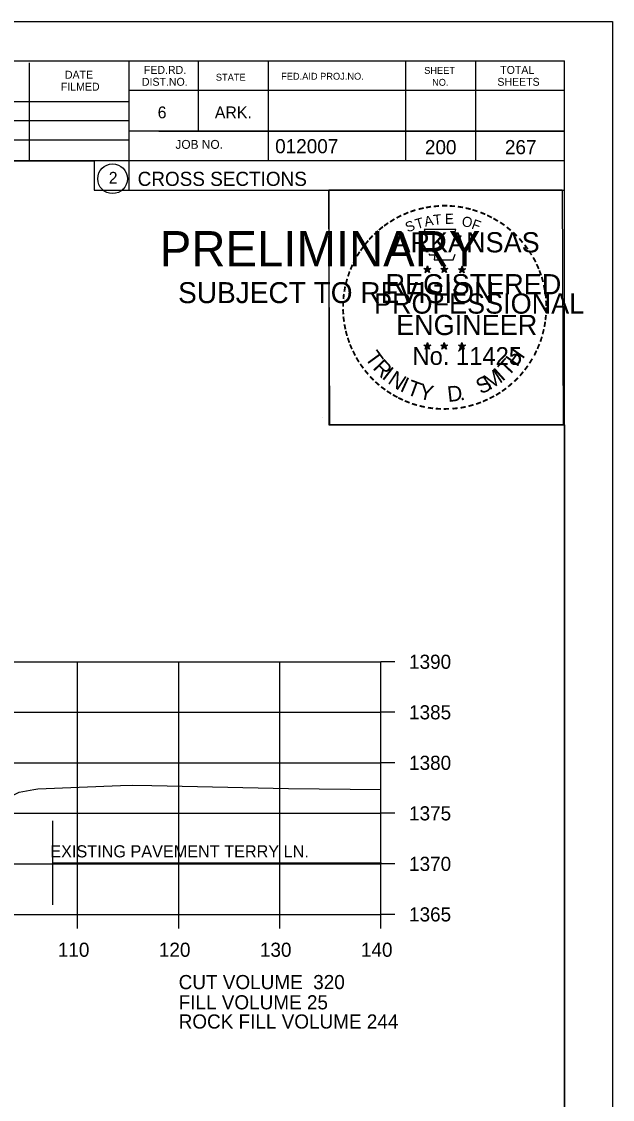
# Model space of a CAD drawing. Extents: x 1374311 to 1383814, y 384102 to 406278.
# Drawn here: x 1381733.1 to 1381791.6, y 395311.5 to 395418.2 of the extents above; entities that cross this region are included whole.
import ezdxf

# ---------------------------------------------------------------- set-up
doc = ezdxf.new("R2010")
doc.units = 0
for name, color, linetype in [('R_Axis', 7, 'Continuous'), ('R_Axis Annot', 7, 'Continuous'), ('R_Border', 7, 'Continuous'), ('R_Border PE', 7, 'Continuous'), ('R_Border Prem', 7, 'Continuous'), ('R_Exist Surface', 7, 'Continuous'), ('R_Grid', 7, 'Continuous'), ('R_No Plot', 7, 'Continuous'), ('R_Water', 7, 'Continuous')]:
    doc.layers.add(name, color=color, linetype=linetype)

msp = doc.modelspace()

# ---------------------------------------------------------------- linework, layer by layer
at = {"layer": 'R_Axis'}
for p, q in [((1381768.66, 395329.82), (1381768.66, 395354.82)), ((1381770.06, 395354.82), (1381768.66, 395354.82)), ((1381770.06, 395349.82), (1381768.66, 395349.82)), ((1381770.06, 395344.82), (1381768.66, 395344.82)), ((1381770.06, 395339.82), (1381768.66, 395339.82)), ((1381770.06, 395334.82), (1381768.66, 395334.82)), ((1381488.66, 395329.82), (1381768.66, 395329.82)), ((1381738.66, 395328.42), (1381738.66, 395329.82)), ((1381748.66, 395328.42), (1381748.66, 395329.82)), ((1381758.66, 395328.42), (1381758.66, 395329.82)), ((1381768.66, 395328.42), (1381768.66, 395329.82)), ((1381770.06, 395329.82), (1381768.66, 395329.82))]:
    msp.add_line(p, q, dxfattribs=at)
at = {"layer": 'R_Border'}
for p, q in [((1381470.66, 395414.28), (1381786.84, 395414.28)), ((1381733.88, 395404.4), (1381733.88, 395414.08)), ((1381743.74, 395414.28), (1381743.74, 395401.48)), ((1381750.58, 395414.28), (1381750.58, 395407.34)), ((1381757.52, 395414.28), (1381757.52, 395404.4)), ((1381771.1, 395414.28), (1381771.1, 395404.4)), ((1381778.04, 395414.28), (1381778.04, 395404.4)), ((1381786.84, 395208.82), (1381786.84, 395414.28)), ((1381786.84, 395411.34), (1381743.74, 395411.34)), ((1381786.84, 395411.36), (1381786.84, 395411.36)), ((1381704.58, 395410.26), (1381743.74, 395410.26)), ((1381704.58, 395408.4), (1381743.74, 395408.4)), ((1381704.58, 395406.46), (1381743.74, 395406.46)), ((1381786.84, 395407.34), (1381743.74, 395407.34)), ((1381746.7, 395407.34), (1381786.84, 395407.34)), ((1381786.84, 395404.4), (1381704.58, 395404.4)), ((1381743.74, 395401.48), (1381786.84, 395401.48))]:
    msp.add_line(p, q, dxfattribs=at)
msp.add_circle((1381742.12, 395402.62), 1.47, dxfattribs=at)
at = {"layer": 'R_Border PE'}
for p, q in [((1381772.92, 395393.74), (1381773.27, 395393.62)), ((1381772.92, 395393.74), (1381773.18, 395393.69)), ((1381772.92, 395393.74), (1381773.16, 395393.61)), ((1381773.06, 395393.33), (1381773.27, 395393.62)), ((1381773.06, 395393.33), (1381773.18, 395393.57)), ((1381773.06, 395393.33), (1381773.27, 395393.54)), ((1381773.27, 395393.99), (1381773.23, 395393.74)), ((1381773.27, 395393.62), (1381773.27, 395393.99)), ((1381773.27, 395393.99), (1381773.32, 395393.74)), ((1381773.62, 395393.74), (1381773.27, 395393.62)), ((1381773.48, 395393.33), (1381773.27, 395393.62)), ((1381773.48, 395393.33), (1381773.27, 395393.54)), ((1381773.62, 395393.74), (1381773.33, 395393.69)), ((1381773.48, 395393.33), (1381773.35, 395393.62)), ((1381773.62, 395393.74), (1381773.41, 395393.63)), ((1381774.59, 395393.74), (1381774.94, 395393.62)), ((1381774.59, 395393.74), (1381774.85, 395393.69)), ((1381774.59, 395393.74), (1381774.83, 395393.61)), ((1381774.73, 395393.33), (1381774.94, 395393.62)), ((1381774.73, 395393.33), (1381774.85, 395393.57)), ((1381774.73, 395393.33), (1381774.94, 395393.54)), ((1381774.94, 395393.99), (1381774.9, 395393.74)), ((1381774.94, 395393.62), (1381774.94, 395393.99)), ((1381774.94, 395393.99), (1381774.99, 395393.74)), ((1381775.29, 395393.74), (1381774.94, 395393.62)), ((1381775.15, 395393.33), (1381774.94, 395393.62)), ((1381775.15, 395393.33), (1381774.94, 395393.54)), ((1381775.29, 395393.74), (1381775, 395393.69)), ((1381775.15, 395393.33), (1381775.02, 395393.62)), ((1381775.29, 395393.74), (1381775.08, 395393.63)), ((1381776.36, 395393.72), (1381776.71, 395393.61)), ((1381776.36, 395393.72), (1381776.61, 395393.68)), ((1381776.36, 395393.72), (1381776.59, 395393.6)), ((1381776.49, 395393.32), (1381776.71, 395393.61)), ((1381776.49, 395393.32), (1381776.62, 395393.56)), ((1381776.49, 395393.32), (1381776.7, 395393.53)), ((1381776.71, 395393.98), (1381776.66, 395393.73)), ((1381776.92, 395393.32), (1381776.7, 395393.53)), ((1381776.71, 395393.61), (1381776.71, 395393.98)), ((1381776.71, 395393.98), (1381776.75, 395393.73)), ((1381777.05, 395393.72), (1381776.71, 395393.61)), ((1381776.92, 395393.32), (1381776.71, 395393.61)), ((1381777.05, 395393.72), (1381776.77, 395393.67)), ((1381776.92, 395393.32), (1381776.78, 395393.61)), ((1381777.05, 395393.72), (1381776.85, 395393.62)), ((1381772.92, 395386.16), (1381773.27, 395386.05)), ((1381772.92, 395386.16), (1381773.17, 395386.12)), ((1381772.92, 395386.16), (1381773.16, 395386.04)), ((1381773.05, 395385.75), (1381773.27, 395386.05)), ((1381773.27, 395386.42), (1381773.23, 395386.16)), ((1381773.27, 395386.05), (1381773.27, 395386.42)), ((1381773.27, 395386.42), (1381773.32, 395386.17)), ((1381773.61, 395386.16), (1381773.27, 395386.05)), ((1381773.48, 395385.75), (1381773.27, 395386.05)), ((1381773.61, 395386.16), (1381773.33, 395386.11)), ((1381773.48, 395385.75), (1381773.34, 395386.05)), ((1381773.61, 395386.16), (1381773.41, 395386.06)), ((1381774.59, 395386.16), (1381774.94, 395386.05)), ((1381774.59, 395386.16), (1381774.84, 395386.12)), ((1381774.59, 395386.16), (1381774.82, 395386.04)), ((1381774.72, 395385.75), (1381774.94, 395386.05)), ((1381774.94, 395386.42), (1381774.9, 395386.16)), ((1381774.94, 395386.05), (1381774.94, 395386.42)), ((1381774.94, 395386.42), (1381774.99, 395386.17)), ((1381775.28, 395386.16), (1381774.94, 395386.05)), ((1381775.15, 395385.75), (1381774.94, 395386.05)), ((1381775.28, 395386.16), (1381775, 395386.11)), ((1381775.15, 395385.75), (1381775.01, 395386.05)), ((1381775.28, 395386.16), (1381775.08, 395386.06)), ((1381776.35, 395386.15), (1381776.7, 395386.04)), ((1381776.35, 395386.15), (1381776.61, 395386.11)), ((1381776.35, 395386.15), (1381776.59, 395386.03)), ((1381776.49, 395385.74), (1381776.7, 395386.04)), ((1381776.7, 395386.41), (1381776.66, 395386.15)), ((1381776.7, 395386.04), (1381776.7, 395386.41)), ((1381776.7, 395386.41), (1381776.75, 395386.16)), ((1381777.05, 395386.15), (1381776.7, 395386.04)), ((1381776.92, 395385.74), (1381776.7, 395386.04)), ((1381777.05, 395386.15), (1381776.76, 395386.1)), ((1381777.05, 395386.15), (1381776.85, 395386.05)), ((1381773.05, 395385.75), (1381773.18, 395386)), ((1381773.05, 395385.75), (1381773.27, 395385.97)), ((1381773.48, 395385.75), (1381773.27, 395385.97)), ((1381774.72, 395385.75), (1381774.85, 395386)), ((1381774.72, 395385.75), (1381774.93, 395385.97)), ((1381775.15, 395385.75), (1381774.93, 395385.97)), ((1381776.49, 395385.74), (1381776.61, 395385.99)), ((1381776.49, 395385.74), (1381776.7, 395385.96)), ((1381776.92, 395385.74), (1381776.7, 395385.96)), ((1381776.92, 395385.74), (1381776.78, 395386.04))]:
    msp.add_line(p, q, dxfattribs=at)
for points in [[(1381772.96, 395397.61), (1381773.23, 395396.79)], [(1381776.47, 395396.69), (1381776.62, 395396.98), (1381775.93, 395396.95), (1381776.08, 395397.61), (1381772.96, 395397.61)], [(1381773.46, 395395.19), (1381773.46, 395395.1), (1381774.02, 395395.08), (1381773.96, 395394.61), (1381775.83, 395394.61), (1381776.04, 395395.15)], [(1381773.27, 395393.99), (1381773.48, 395393.33), (1381772.92, 395393.74), (1381773.62, 395393.74), (1381773.06, 395393.33), (1381773.27, 395393.99)], [(1381774.94, 395393.99), (1381775.15, 395393.33), (1381774.59, 395393.74), (1381775.29, 395393.74), (1381774.73, 395393.33), (1381774.94, 395393.99)], [(1381776.71, 395393.98), (1381776.92, 395393.32), (1381776.36, 395393.72), (1381777.05, 395393.72), (1381776.49, 395393.32), (1381776.71, 395393.98)], [(1381773.27, 395386.42), (1381773.48, 395385.75), (1381772.92, 395386.16), (1381773.61, 395386.16), (1381773.05, 395385.75), (1381773.27, 395386.42)], [(1381774.94, 395386.42), (1381775.15, 395385.75), (1381774.59, 395386.16), (1381775.28, 395386.16), (1381774.72, 395385.75), (1381774.94, 395386.42)], [(1381776.7, 395386.41), (1381776.92, 395385.74), (1381776.35, 395386.15), (1381777.05, 395386.15), (1381776.49, 395385.74), (1381776.7, 395386.41)]]:
    msp.add_lwpolyline(points, dxfattribs=at)
for centre, radius in [((1381773.27, 395393.62), 0.172), ((1381773.27, 395393.62), 0.145), ((1381773.27, 395393.62), 0.116), ((1381773.27, 395393.62), 0.0991), ((1381773.27, 395393.62), 0.0747), ((1381773.27, 395393.62), 0.0495), ((1381773.27, 395393.62), 0.0296), ((1381774.94, 395393.62), 0.172), ((1381774.94, 395393.62), 0.145), ((1381774.94, 395393.62), 0.116), ((1381774.94, 395393.62), 0.0991), ((1381774.94, 395393.62), 0.0747), ((1381774.94, 395393.62), 0.0495), ((1381774.94, 395393.62), 0.0296), ((1381776.7, 395393.61), 0.172), ((1381776.7, 395393.61), 0.145), ((1381776.7, 395393.61), 0.116), ((1381776.7, 395393.61), 0.0991), ((1381776.7, 395393.61), 0.0747), ((1381776.7, 395393.61), 0.0495), ((1381776.7, 395393.61), 0.0296), ((1381773.27, 395386.05), 0.172), ((1381773.27, 395386.05), 0.145), ((1381773.27, 395386.05), 0.116), ((1381773.27, 395386.05), 0.0991), ((1381773.27, 395386.05), 0.0747), ((1381773.27, 395386.05), 0.0495), ((1381773.27, 395386.05), 0.0296), ((1381774.94, 395386.05), 0.172), ((1381774.94, 395386.05), 0.145), ((1381774.94, 395386.05), 0.116), ((1381774.94, 395386.05), 0.0991), ((1381774.94, 395386.05), 0.0747), ((1381774.94, 395386.05), 0.0495), ((1381774.94, 395386.05), 0.0296), ((1381776.7, 395386.04), 0.172), ((1381776.7, 395386.04), 0.145), ((1381776.7, 395386.04), 0.116), ((1381776.7, 395386.04), 0.0991), ((1381776.7, 395386.04), 0.0747), ((1381776.7, 395386.04), 0.0495), ((1381776.7, 395386.04), 0.0296)]:
    msp.add_circle(centre, radius, dxfattribs=at)
at = {"layer": 'R_Exist Surface'}
msp.add_lwpolyline([(1381670.07, 395341.82), (1381675.91, 395341.88), (1381686.27, 395341.91), (1381689.86, 395341.86), (1381697.85, 395341.7), (1381709.98, 395341.89), (1381718.85, 395342.07), (1381723.04, 395342.18), (1381723.8, 395342.18), (1381729.78, 395340.72), (1381730.27, 395340.58), (1381730.48, 395340.69), (1381732.86, 395341.91), (1381734.34, 395342.17), (1381734.71, 395342.23), (1381742.91, 395342.57), (1381744.12, 395342.61), (1381746, 395342.57), (1381759.53, 395342.28), (1381768.66, 395342.18)], dxfattribs=at)
at = {"layer": 'R_Grid'}
for p, q in [((1381488.66, 395354.82), (1381768.66, 395354.82)), ((1381738.66, 395329.82), (1381738.66, 395354.82)), ((1381748.66, 395329.82), (1381748.66, 395354.82)), ((1381758.66, 395329.82), (1381758.66, 395354.82)), ((1381768.66, 395329.82), (1381768.66, 395354.82)), ((1381488.66, 395349.82), (1381768.66, 395349.82)), ((1381488.66, 395344.82), (1381768.66, 395344.82)), ((1381488.66, 395339.82), (1381768.66, 395339.82)), ((1381488.66, 395334.82), (1381768.66, 395334.82)), ((1381488.66, 395329.82), (1381768.66, 395329.82))]:
    msp.add_line(p, q, dxfattribs=at)
at = {"layer": 'R_No Plot'}
for p, q in [((1381458.26, 395418.18), (1381791.59, 395418.18)), ((1381762.87, 395379.02), (1381762.87, 395379.02))]:
    msp.add_line(p, q, dxfattribs=at)
for points in [[(1381458.25, 395418.18), (1381791.59, 395418.18), (1381791.59, 395204.84), (1381458.25, 395204.84)], [(1381704.58, 395414.28), (1381704.58, 395404.4), (1381740.31, 395404.4), (1381740.31, 395401.48), (1381763.51, 395401.48), (1381763.51, 395378.27), (1381786.84, 395378.27), (1381786.84, 395208.82), (1381470.66, 395208.82), (1381470.66, 395414.28)], [(1381763.51, 395401.51), (1381786.61, 395401.51), (1381786.72, 395378.27), (1381763.62, 395378.27)]]:
    msp.add_lwpolyline(points, close=True, dxfattribs=at)
at = {"layer": 'R_Water'}
for p, q in [((1381736.2, 395330.75), (1381736.2, 395339.07)), ((1381736.2, 395334.91), (1381768.73, 395334.91))]:
    msp.add_line(p, q, dxfattribs=at)

# ---------------------------------------------------------------- texts
at = {"layer": 'R_Axis Annot'}
for s, p in [('1390', (1381771.46, 395354.12)), ('1385', (1381771.46, 395349.12)), ('1380', (1381771.46, 395344.12)), ('1375', (1381771.46, 395339.12)), ('1370', (1381771.46, 395334.12)), ('1365', (1381771.46, 395329.12)), ('110', (1381736.7, 395325.62)), ('120', (1381746.7, 395325.62)), ('130', (1381756.7, 395325.62)), ('140', (1381766.7, 395325.62)), ('CUT VOLUME  320', (1381748.66, 395322.42)), ('FILL VOLUME 25', (1381748.66, 395320.42)), ('ROCK FILL VOLUME 244', (1381748.66, 395318.52))]:
    msp.add_text(s, height=1.4, dxfattribs=at).set_placement(p)
at = {"layer": 'R_Border'}
for s, height, p in [('FED.RD.', 0.782, (1381745.22, 395413)), ('TOTAL', 0.782, (1381780.48, 395413)), ('DATE', 0.782, (1381737.4, 395412.52)), ('STATE', 0.684, (1381752.34, 395412.32)), ('FED.AID PROJ.NO.', 0.684, (1381758.8, 395412.42)), ('SHEET', 0.684, (1381772.96, 395413)), ('FILMED', 0.782, (1381737, 395411.34)), ('DIST.NO.', 0.782, (1381745.02, 395411.82)), ('NO.', 0.684, (1381773.74, 395411.82)), ('SHEETS', 0.782, (1381780.2, 395411.82)), ('6', 1.17, (1381746.58, 395408.6)), ('ARK.', 1.172, (1381752.24, 395408.6)), ('JOB NO.', 0.879, (1381748.34, 395405.58)), ('012007', 1.4, (1381758.21, 395405.14)), ('2', 1.17, (1381741.74, 395402.13)), ('CROSS SECTIONS', 1.4, (1381744.6, 395401.91))]:
    msp.add_text(s, height=height, rotation=360, dxfattribs=at).set_placement(p)
at = {"layer": 'R_Border PE'}
for s, height, rotation, p in [('-', 1.6, 10.2193, (1381773.14, 395399.14)), ('-', 1.6, 5.8968, (1381773.87, 395399.25)), ('-', 1.6, 0.1862, (1381774.64, 395399.33)), ('-', 1.6, 357.743, (1381775.36, 395399.31)), ('-', 1.6, 352.1617, (1381776.11, 395399.26)), ('-', 1.6, 28.7918, (1381770.44, 395398.15)), ('-', 1.6, 24.3072, (1381771.08, 395398.47)), ('-', 1.6, 19.1761, (1381771.71, 395398.74)), ('-', 1.6, 13.6301, (1381772.46, 395398.98)), ('A', 1, 11.2132, (1381773.06, 395397.87)), ('T', 1, 6.0228, (1381773.91, 395398.04)), ('E', 1, 0.8323, (1381775.01, 395398.15)), ('O', 1, 350.4515, (1381776.62, 395397.94)), ('-', 1.6, 347.2049, (1381776.83, 395399.14)), ('-', 1.6, 342.3362, (1381777.46, 395398.99)), ('-', 1.6, 337.8551, (1381778.2, 395398.76)), ('-', 1.6, 334.1211, (1381778.83, 395398.49)), ('-', 1.6, 38.9507, (1381768.79, 395397.01)), ('-', 1.6, 36.2317, (1381769.27, 395397.39)), ('-', 1.6, 34.0636, (1381769.85, 395397.78)), ('S', 1, 21.594, (1381771.32, 395397.29)), ('T', 1, 16.4036, (1381772.23, 395397.62)), ('F', 1, 340.0707, (1381777.57, 395397.71)), ('-', 1.6, 329.6409, (1381779.41, 395398.21)), ('-', 1.6, 325.8627, (1381780.05, 395397.85)), ('-', 1.6, 320.5297, (1381780.66, 395397.42)), ('-', 1.6, 48.423, (1381767.91, 395396.12)), ('-', 1.6, 42.9622, (1381768.36, 395396.59)), ('ARKANSAS', 2, 360, (1381769.82, 395395.33)), ('-', 1.6, 315.5786, (1381781.26, 395396.94)), ('-', 1.6, 309.8797, (1381781.83, 395396.39)), ('-', 1.6, 54.2325, (1381767.1, 395395.06)), ('-', 1.6, 50.6142, (1381767.51, 395395.63)), ('-', 1.6, 306.6522, (1381782.35, 395395.78)), ('-', 1.6, 62.8713, (1381766.46, 395393.92)), ('-', 1.6, 58.0706, (1381766.77, 395394.54)), ('-', 1.4, 303.6753, (1381782.84, 395395.22)), ('-', 1.6, 299.6684, (1381783.16, 395394.61)), ('-', 1.6, 67.7743, (1381766.2, 395393.31)), ('DWB', 0.01, 360, (1381773.26, 395393.62)), ('DWB', 0.01, 360, (1381774.93, 395393.62)), ('DWB', 0.01, 360, (1381776.69, 395393.61)), ('-', 1.6, 294.6628, (1381783.48, 395394)), ('-', 1.6, 290.5728, (1381783.74, 395393.42)), ('-', 1.6, 75.461, (1381765.78, 395391.97)), ('-', 1.6, 72.3945, (1381765.98, 395392.68)), ('REGISTERED', 2, 360, (1381769.14, 395391.18)), ('-', 1.6, 285.1233, (1381783.97, 395392.84)), ('-', 1.6, 81.2013, (1381765.65, 395391.25)), ('-', 1.6, 280.5493, (1381784.17, 395392.1)), ('-', 1.6, 89.0622, (1381765.55, 395389.86)), ('-', 1.6, 85.1863, (1381765.57, 395390.56)), ('PROFESSIONAL', 2, 360, (1381767.99, 395389.27)), ('-', 1.6, 276.5962, (1381784.33, 395391.33)), ('-', 1.6, 274.3301, (1381784.39, 395390.61)), ('-', 1.6, 94.1959, (1381765.58, 395389.14)), ('-', 1.6, 269.9407, (1381784.43, 395389.98)), ('-', 1.6, 98.9479, (1381765.66, 395388.47)), ('-', 1.6, 101.7149, (1381765.79, 395387.74)), ('ENGINEER', 2, 360, (1381770.18, 395387.15)), ('-', 1.6, 260.9953, (1381784.34, 395388.66)), ('-', 1.6, 263.5172, (1381784.41, 395389.31)), ('-', 1.6, 105.4578, (1381765.95, 395387.14)), ('-', 1.6, 255.7626, (1381784.23, 395387.98)), ('-', 1.6, 109.0874, (1381766.17, 395386.51)), ('-', 1.6, 114.0643, (1381766.42, 395385.92)), ('DWB', 0.01, 360, (1381773.25, 395386.05)), ('DWB', 0.01, 360, (1381774.92, 395386.05)), ('DWB', 0.01, 360, (1381776.69, 395386.04)), ('-', 1.6, 247.8887, (1381783.82, 395386.58)), ('-', 1.6, 252.8681, (1381784.05, 395387.26)), ('-', 1.6, 115.7289, (1381766.73, 395385.3)), ('-', 1.6, 120.4471, (1381767.08, 395384.71)), ('T', 1.54, 306.0406, (1381767.03, 395384.89)), ('No. 11425', 1.757, 360, (1381771.8, 395384.2)), ('H', 1.54, 54.6088, (1381782.15, 395383.92)), ('-', 1.6, 244.6197, (1381783.56, 395385.96)), ('-', 1.6, 125.8934, (1381767.49, 395384.15)), ('R', 1.54, 314.005, (1381767.79, 395383.84)), ('I', 1.54, 321.9694, (1381768.69, 395382.91)), ('T', 1.54, 46.6444, (1381781.26, 395382.98)), ('-', 1.6, 233.8452, (1381782.77, 395384.55)), ('-', 1.6, 239.0712, (1381783.17, 395385.2)), ('-', 1.6, 130.7181, (1381767.95, 395383.6)), ('-', 1.6, 134.2238, (1381768.47, 395383.05)), ('N', 1.54, 326.5002, (1381769.26, 395382.44)), ('I', 1.54, 335.3603, (1381770.47, 395381.65)), ('S', 1.54, 26.9312, (1381778.57, 395381.25)), ('M', 1.54, 32.6563, (1381779.41, 395381.66)), ('I', 1.54, 42.1136, (1381780.7, 395382.5)), ('-', 1.6, 225.7653, (1381781.86, 395383.42)), ('-', 1.6, 231.2538, (1381782.34, 395383.98)), ('-', 1.6, 138.9338, (1381768.99, 395382.59)), ('-', 1.6, 144.6463, (1381769.55, 395382.18)), ('T', 1.54, 339.8912, (1381771.13, 395381.32)), ('Y', 1.54, 347.8556, (1381772.34, 395380.88)), ('D', 1.54, 6.3969, (1381775.33, 395380.52)), ('-', 1.6, 215.7363, (1381780.79, 395382.44)), ('-', 1.6, 221.0851, (1381781.33, 395382.91)), ('-', 1.6, 148.0898, (1381770.11, 395381.81)), ('-', 1.6, 151.5704, (1381770.69, 395381.49)), ('-', 1.6, 154.6002, (1381771.21, 395381.24)), ('-', 1.6, 158.5612, (1381771.83, 395380.99)), ('.', 1.54, 13.7642, (1381776.52, 395380.65)), ('-', 1.6, 204.2516, (1381779.07, 395381.39)), ('-', 1.6, 207.3568, (1381779.69, 395381.71)), ('-', 1.6, 212.2491, (1381780.25, 395382.05)), ('-', 1.6, 162.7983, (1381772.52, 395380.77)), ('-', 1.6, 167.5555, (1381773.24, 395380.61)), ('-', 1.6, 173.1155, (1381774.01, 395380.5)), ('-', 1.6, 176.5183, (1381774.76, 395380.45)), ('-', 1.6, 181.5918, (1381775.5, 395380.47)), ('-', 1.6, 185.8167, (1381776.31, 395380.54)), ('-', 1.6, 191.2858, (1381777.04, 395380.67)), ('-', 1.6, 195.4743, (1381777.77, 395380.87)), ('-', 1.6, 200.7184, (1381778.45, 395381.11))]:
    msp.add_text(s, height=height, rotation=rotation, dxfattribs=at).set_placement(p)
at = {"layer": 'R_Border Prem'}
for s, height, p in [('PRELIMINARY', 3.5, (1381746.79, 395393.94)), ('DWB', 0.01, (1381747.53, 395395.79)), ('SUBJECT TO REVISION', 2.0751, (1381748.6, 395390.31))]:
    msp.add_text(s, height=height, rotation=360, dxfattribs=at).set_placement(p)
at = {"layer": 'R_Water'}
for s, p in [('200', (1381773.03, 395405.05)), ('267', (1381780.95, 395405.05))]:
    msp.add_text(s, height=1.4, rotation=360, dxfattribs=at).set_placement(p)
msp.add_text(' EXISTING PAVEMENT TERRY LN.', height=1.2, dxfattribs=at).set_placement((1381735.51, 395335.46))

doc.saveas('drawing.dxf')
